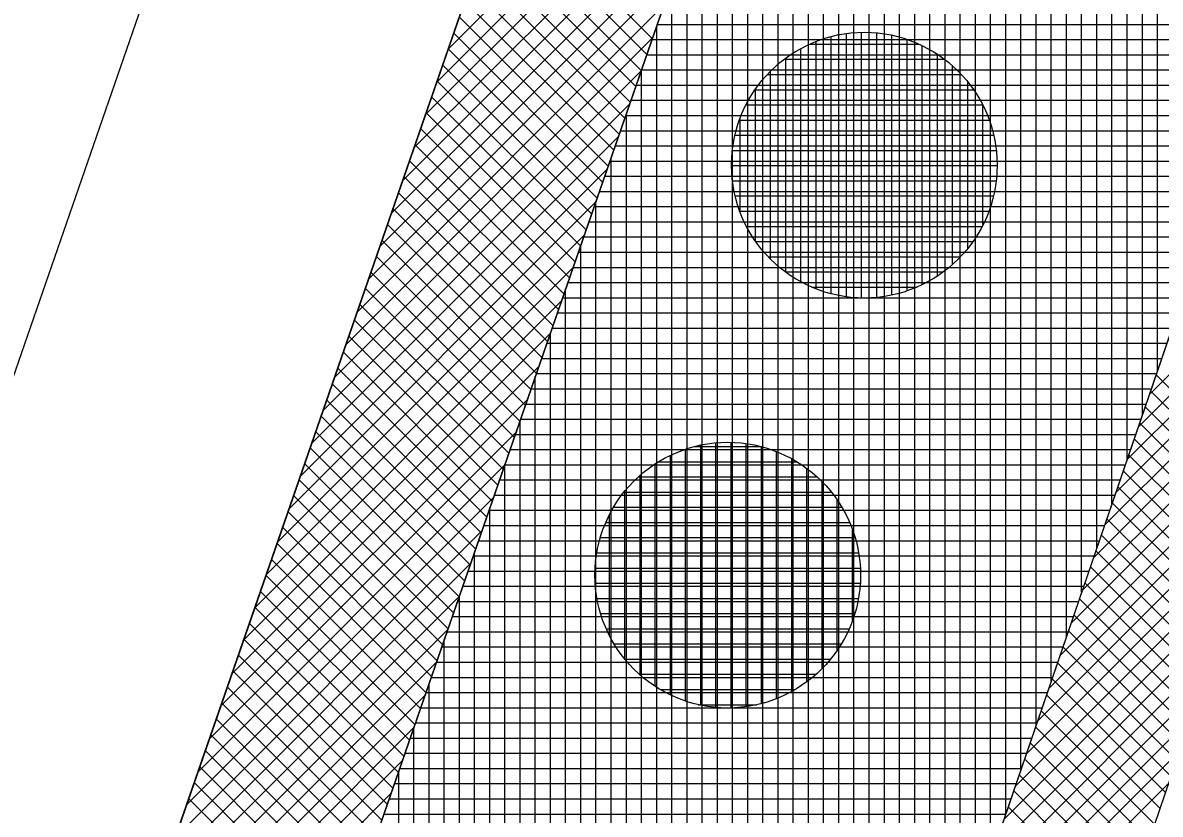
# Model space of a CAD drawing. Extents: x -565346 to -564154, y -1097386 to -1095620.
# Drawn here: x -564209.08 to -564194.09, y -1096369.31 to -1096358.89 of the extents above; entities that cross this region are included whole.
import ezdxf

# ---------------------------------------------------------------- set-up
doc = ezdxf.new("R2010")
doc.units = 0
for name, color, linetype in [('Vrstva 1', 7, 'Continuous'), ('Vrstva 41', 7, 'Continuous'), ('Vrstva 42', 7, 'Continuous'), ('Vrstva 43', 7, 'Continuous'), ('Vrstva 44', 7, 'Continuous')]:
    doc.layers.add(name, color=color, linetype=linetype)

msp = doc.modelspace()

# ---------------------------------------------------------------- linework, layer by layer
at = {"layer": 'Vrstva 1'}
for p, q in [((-564183.37, -1096301.17), (-564225.11, -1096421.68)), ((-564202.39, -1096343.85), (-564233.51, -1096433.72))]:
    msp.add_line(p, q, dxfattribs=at)
at = {"layer": 'Vrstva 41'}
for points in [[(-564215.226, -1096425.104), (-564213.26, -1096425.74), (-564190.01, -1096357.19), (-564171.03, -1096302.15), (-564177.55, -1096264.11), (-564190.98, -1096227.75), (-564194.264, -1096223.181), (-564195.888, -1096224.348), (-564192.762, -1096228.697), (-564179.49, -1096264.63), (-564173.087, -1096301.985)], [(-564225.11, -1096421.68), (-564222.748, -1096422.498), (-564180.797, -1096301.38), (-564186.765, -1096266.582), (-564199.442, -1096232.246), (-564201.974, -1096228.723), (-564204.005, -1096230.182), (-564201.67, -1096233.43), (-564189.19, -1096267.23), (-564183.37, -1096301.17)]]:
    msp.add_lwpolyline(points, close=True, dxfattribs=at)
at = {"layer": 'Vrstva 42'}
for p, q in [((-564199.436, -1096355.194), (-564203.484, -1096359.242)), ((-564199.586, -1096355.627), (-564203.634, -1096359.675)), ((-564199.736, -1096356.06), (-564203.784, -1096360.107)), ((-564199.886, -1096356.493), (-564203.933, -1096360.54)), ((-564200.036, -1096356.925), (-564204.083, -1096360.973)), ((-564202.753, -1096357.131), (-564200.788, -1096359.096)), ((-564200.186, -1096357.358), (-564204.233, -1096361.405)), ((-564202.825, -1096357.341), (-564200.861, -1096359.306)), ((-564202.898, -1096357.551), (-564200.933, -1096359.516)), ((-564200.336, -1096357.791), (-564204.383, -1096361.838)), ((-564202.971, -1096357.761), (-564201.006, -1096359.726)), ((-564203.044, -1096357.971), (-564201.079, -1096359.936)), ((-564200.486, -1096358.223), (-564204.533, -1096362.271)), ((-564203.117, -1096358.181), (-564201.152, -1096360.146)), ((-564203.189, -1096358.391), (-564201.224, -1096360.356)), ((-564200.635, -1096358.656), (-564204.683, -1096362.704)), ((-564203.262, -1096358.602), (-564201.297, -1096360.566)), ((-564203.335, -1096358.812), (-564201.37, -1096360.777)), ((-564203.408, -1096359.022), (-564201.443, -1096360.987)), ((-564200.785, -1096359.089), (-564204.833, -1096363.136)), ((-564203.48, -1096359.232), (-564201.515, -1096361.197)), ((-564203.553, -1096359.442), (-564201.588, -1096361.407)), ((-564200.935, -1096359.522), (-564204.983, -1096363.569)), ((-564203.626, -1096359.652), (-564201.661, -1096361.617)), ((-564203.699, -1096359.862), (-564201.734, -1096361.827)), ((-564201.085, -1096359.954), (-564205.132, -1096364.002)), ((-564203.771, -1096360.072), (-564201.806, -1096362.037)), ((-564203.844, -1096360.282), (-564201.879, -1096362.247)), ((-564201.235, -1096360.387), (-564205.282, -1096364.434)), ((-564203.917, -1096360.492), (-564201.952, -1096362.457)), ((-564201.385, -1096360.82), (-564205.432, -1096364.867)), ((-564203.99, -1096360.702), (-564202.025, -1096362.667)), ((-564191.225, -1096360.772), (-564194.239, -1096363.787)), ((-564204.062, -1096360.912), (-564202.098, -1096362.877)), ((-564201.535, -1096361.252), (-564205.582, -1096365.3)), ((-564204.135, -1096361.122), (-564202.17, -1096363.087)), ((-564191.37, -1096361.2), (-564194.387, -1096364.217)), ((-564204.208, -1096361.333), (-564202.243, -1096363.297)), ((-564204.281, -1096361.543), (-564202.316, -1096363.508)), ((-564201.685, -1096361.685), (-564205.732, -1096365.733)), ((-564191.515, -1096361.629), (-564194.534, -1096364.647)), ((-564204.354, -1096361.753), (-564202.389, -1096363.718)), ((-564204.426, -1096361.963), (-564202.461, -1096363.928)), ((-564201.834, -1096362.118), (-564205.882, -1096366.165)), ((-564191.661, -1096362.057), (-564194.681, -1096365.077)), ((-564204.499, -1096362.173), (-564202.534, -1096364.138)), ((-564204.572, -1096362.383), (-564202.607, -1096364.348)), ((-564201.984, -1096362.551), (-564206.032, -1096366.598)), ((-564204.645, -1096362.593), (-564202.68, -1096364.558)), ((-564191.806, -1096362.485), (-564194.828, -1096365.507)), ((-564204.717, -1096362.803), (-564202.752, -1096364.768)), ((-564191.951, -1096362.913), (-564194.975, -1096365.937)), ((-564202.134, -1096362.983), (-564206.182, -1096367.031)), ((-564204.79, -1096363.013), (-564202.825, -1096364.978)), ((-564204.863, -1096363.223), (-564202.898, -1096365.188)), ((-564192.096, -1096363.341), (-564195.123, -1096366.367)), ((-564202.284, -1096363.416), (-564206.331, -1096367.463)), ((-564204.936, -1096363.433), (-564202.971, -1096365.398)), ((-564205.008, -1096363.643), (-564203.043, -1096365.608)), ((-564194.15, -1096363.525), (-564192.663, -1096365.012)), ((-564192.241, -1096363.769), (-564195.27, -1096366.797)), ((-564194.222, -1096363.736), (-564192.735, -1096365.223)), ((-564202.434, -1096363.849), (-564206.481, -1096367.896)), ((-564205.081, -1096363.853), (-564203.116, -1096365.818)), ((-564194.294, -1096363.947), (-564192.806, -1096365.435)), ((-564205.154, -1096364.064), (-564203.189, -1096366.029)), ((-564192.386, -1096364.197), (-564195.417, -1096367.227)), ((-564194.366, -1096364.158), (-564192.878, -1096365.646)), ((-564202.584, -1096364.282), (-564206.631, -1096368.329)), ((-564205.227, -1096364.274), (-564203.262, -1096366.239)), ((-564194.438, -1096364.368), (-564192.95, -1096365.857)), ((-564205.299, -1096364.484), (-564203.334, -1096366.449)), ((-564202.734, -1096364.714), (-564206.781, -1096368.762)), ((-564205.372, -1096364.694), (-564203.407, -1096366.659)), ((-564192.532, -1096364.625), (-564195.564, -1096367.657)), ((-564194.511, -1096364.579), (-564193.021, -1096366.068)), ((-564194.583, -1096364.79), (-564193.093, -1096366.28)), ((-564205.445, -1096364.904), (-564203.48, -1096366.869)), ((-564194.655, -1096365), (-564193.165, -1096366.491)), ((-564202.884, -1096365.147), (-564206.931, -1096369.194)), ((-564205.518, -1096365.114), (-564203.553, -1096367.079)), ((-564192.677, -1096365.053), (-564195.711, -1096368.087)), ((-564194.727, -1096365.211), (-564193.236, -1096366.702)), ((-564205.59, -1096365.324), (-564203.626, -1096367.289)), ((-564194.799, -1096365.422), (-564193.308, -1096366.913)), ((-564203.034, -1096365.58), (-564207.081, -1096369.627)), ((-564205.663, -1096365.534), (-564203.698, -1096367.499)), ((-564192.822, -1096365.481), (-564195.858, -1096368.517)), ((-564205.736, -1096365.744), (-564203.771, -1096367.709)), ((-564194.871, -1096365.633), (-564193.379, -1096367.124)), ((-564192.967, -1096365.909), (-564196.006, -1096368.947)), ((-564194.943, -1096365.843), (-564193.451, -1096367.336)), ((-564203.183, -1096366.012), (-564207.231, -1096370.06)), ((-564205.809, -1096365.954), (-564203.844, -1096367.919)), ((-564195.015, -1096366.054), (-564193.523, -1096367.547)), ((-564205.882, -1096366.164), (-564203.917, -1096368.129)), ((-564193.112, -1096366.337), (-564196.153, -1096369.377)), ((-564195.088, -1096366.265), (-564193.594, -1096367.758)), ((-564203.333, -1096366.445), (-564207.381, -1096370.493)), ((-564205.954, -1096366.374), (-564203.989, -1096368.339)), ((-564195.16, -1096366.475), (-564193.666, -1096367.969)), ((-564206.027, -1096366.585), (-564204.062, -1096368.549)), ((-564206.1, -1096366.795), (-564204.135, -1096368.76)), ((-564193.257, -1096366.765), (-564196.3, -1096369.807)), ((-564195.232, -1096366.686), (-564193.738, -1096368.18)), ((-564203.483, -1096366.878), (-564207.531, -1096370.925)), ((-564195.304, -1096366.897), (-564193.809, -1096368.392)), ((-564206.173, -1096367.005), (-564204.208, -1096368.97)), ((-564195.376, -1096367.108), (-564193.881, -1096368.603)), ((-564206.245, -1096367.215), (-564204.28, -1096369.18)), ((-564193.403, -1096367.193), (-564196.447, -1096370.237)), ((-564203.633, -1096367.311), (-564207.68, -1096371.358)), ((-564195.448, -1096367.318), (-564193.952, -1096368.814)), ((-564206.318, -1096367.425), (-564204.353, -1096369.39)), ((-564195.52, -1096367.529), (-564194.024, -1096369.025)), ((-564206.391, -1096367.635), (-564204.426, -1096369.6)), ((-564193.548, -1096367.621), (-564196.594, -1096370.667)), ((-564203.783, -1096367.743), (-564207.83, -1096371.791)), ((-564206.464, -1096367.845), (-564204.499, -1096369.81)), ((-564195.592, -1096367.74), (-564194.096, -1096369.236)), ((-564195.665, -1096367.951), (-564194.167, -1096369.448)), ((-564206.536, -1096368.055), (-564204.571, -1096370.02)), ((-564193.693, -1096368.049), (-564196.742, -1096371.097)), ((-564195.737, -1096368.161), (-564194.239, -1096369.659)), ((-564203.933, -1096368.176), (-564207.98, -1096372.223)), ((-564206.609, -1096368.265), (-564204.644, -1096370.23)), ((-564195.809, -1096368.372), (-564194.311, -1096369.87)), ((-564204.083, -1096368.609), (-564208.13, -1096372.656)), ((-564206.682, -1096368.475), (-564204.717, -1096370.44)), ((-564193.838, -1096368.477), (-564196.889, -1096371.527)), ((-564195.881, -1096368.583), (-564194.382, -1096370.081)), ((-564206.755, -1096368.685), (-564204.79, -1096370.65)), ((-564206.827, -1096368.895), (-564204.863, -1096370.86)), ((-564193.983, -1096368.905), (-564197.036, -1096371.957)), ((-564195.953, -1096368.793), (-564194.454, -1096370.292)), ((-564204.233, -1096369.041), (-564208.28, -1096373.089)), ((-564196.025, -1096369.004), (-564194.526, -1096370.504)), ((-564206.9, -1096369.105), (-564204.935, -1096371.07)), ((-564196.097, -1096369.215), (-564194.597, -1096370.715))]:
    msp.add_line(p, q, dxfattribs=at)
at = {"layer": 'Vrstva 43'}
for p, q in [((-564194.13, -1096363.467), (-564194.13, -1096339.874)), ((-564194.33, -1096364.051), (-564194.33, -1096340.452)), ((-564194.53, -1096364.636), (-564194.53, -1096341.029)), ((-564194.73, -1096365.22), (-564194.73, -1096341.606)), ((-564194.93, -1096365.804), (-564194.93, -1096342.184)), ((-564195.13, -1096366.389), (-564195.13, -1096342.761)), ((-564195.33, -1096366.973), (-564195.33, -1096343.339)), ((-564195.53, -1096367.558), (-564195.53, -1096343.916)), ((-564195.73, -1096368.142), (-564195.73, -1096344.494)), ((-564195.93, -1096368.726), (-564195.93, -1096345.071)), ((-564196.13, -1096369.311), (-564196.13, -1096345.648)), ((-564196.33, -1096369.895), (-564196.33, -1096346.226)), ((-564196.53, -1096370.479), (-564196.53, -1096346.803)), ((-564196.73, -1096371.064), (-564196.73, -1096347.381)), ((-564196.93, -1096371.648), (-564196.93, -1096347.958)), ((-564197.13, -1096372.232), (-564197.13, -1096348.536)), ((-564197.33, -1096372.817), (-564197.33, -1096349.113)), ((-564197.53, -1096373.401), (-564197.53, -1096349.69)), ((-564197.73, -1096373.985), (-564197.73, -1096350.268)), ((-564197.93, -1096374.57), (-564197.93, -1096350.845)), ((-564198.13, -1096375.154), (-564198.13, -1096351.423)), ((-564198.33, -1096375.738), (-564198.33, -1096352)), ((-564198.53, -1096376.323), (-564198.53, -1096352.577)), ((-564198.73, -1096376.907), (-564198.73, -1096353.155)), ((-564198.93, -1096377.491), (-564198.93, -1096353.732)), ((-564199.13, -1096378.076), (-564199.13, -1096354.31)), ((-564199.33, -1096378.66), (-564199.33, -1096354.887)), ((-564199.53, -1096379.244), (-564199.53, -1096355.465)), ((-564199.73, -1096379.829), (-564199.73, -1096356.042)), ((-564199.93, -1096380.413), (-564199.93, -1096356.619)), ((-564200.13, -1096380.997), (-564200.13, -1096357.197)), ((-564200.33, -1096381.582), (-564200.33, -1096357.774)), ((-564200.53, -1096382.166), (-564200.53, -1096358.352)), ((-564200.73, -1096382.751), (-564200.73, -1096358.929)), ((-564200.723, -1096358.91), (-564192.57, -1096358.91)), ((-564200.793, -1096359.11), (-564192.639, -1096359.11)), ((-564200.862, -1096359.31), (-564192.707, -1096359.31)), ((-564200.931, -1096359.51), (-564192.776, -1096359.51)), ((-564200.93, -1096383.335), (-564200.93, -1096359.507)), ((-564201, -1096359.71), (-564192.844, -1096359.71)), ((-564201.07, -1096359.91), (-564192.913, -1096359.91)), ((-564201.139, -1096360.11), (-564192.981, -1096360.11)), ((-564201.13, -1096383.919), (-564201.13, -1096360.084)), ((-564201.208, -1096360.31), (-564193.049, -1096360.31)), ((-564201.278, -1096360.51), (-564193.118, -1096360.51)), ((-564201.33, -1096384.504), (-564201.33, -1096360.661)), ((-564201.347, -1096360.71), (-564193.186, -1096360.71)), ((-564201.416, -1096360.91), (-564193.255, -1096360.91)), ((-564201.485, -1096361.11), (-564193.323, -1096361.11)), ((-564201.53, -1096385.088), (-564201.53, -1096361.239)), ((-564201.555, -1096361.31), (-564193.392, -1096361.31)), ((-564201.624, -1096361.51), (-564193.46, -1096361.51)), ((-564201.693, -1096361.71), (-564193.529, -1096361.71)), ((-564201.73, -1096385.672), (-564201.73, -1096361.816)), ((-564201.762, -1096361.91), (-564193.597, -1096361.91)), ((-564201.832, -1096362.11), (-564193.666, -1096362.11)), ((-564201.901, -1096362.31), (-564193.734, -1096362.31)), ((-564201.93, -1096386.257), (-564201.93, -1096362.394)), ((-564201.97, -1096362.51), (-564193.802, -1096362.51)), ((-564202.04, -1096362.71), (-564193.871, -1096362.71)), ((-564202.109, -1096362.91), (-564193.939, -1096362.91)), ((-564202.13, -1096386.841), (-564202.13, -1096362.971)), ((-564202.178, -1096363.11), (-564194.008, -1096363.11)), ((-564202.247, -1096363.31), (-564194.076, -1096363.31)), ((-564202.317, -1096363.51), (-564194.145, -1096363.51)), ((-564202.33, -1096387.425), (-564202.33, -1096363.549)), ((-564202.386, -1096363.71), (-564194.213, -1096363.71)), ((-564202.455, -1096363.91), (-564194.282, -1096363.91)), ((-564202.524, -1096364.11), (-564194.35, -1096364.11)), ((-564202.53, -1096388.01), (-564202.53, -1096364.126)), ((-564202.594, -1096364.31), (-564194.419, -1096364.31)), ((-564202.663, -1096364.51), (-564194.487, -1096364.51)), ((-564202.732, -1096364.71), (-564194.555, -1096364.71)), ((-564202.73, -1096388.594), (-564202.73, -1096364.703)), ((-564202.802, -1096364.91), (-564194.624, -1096364.91)), ((-564202.871, -1096365.11), (-564194.692, -1096365.11)), ((-564202.94, -1096365.31), (-564194.761, -1096365.31)), ((-564202.93, -1096389.178), (-564202.93, -1096365.281)), ((-564203.009, -1096365.51), (-564194.829, -1096365.51)), ((-564203.079, -1096365.71), (-564194.898, -1096365.71)), ((-564203.148, -1096365.91), (-564194.966, -1096365.91)), ((-564203.13, -1096389.763), (-564203.13, -1096365.858)), ((-564203.217, -1096366.11), (-564195.035, -1096366.11)), ((-564203.286, -1096366.31), (-564195.103, -1096366.31)), ((-564203.356, -1096366.51), (-564195.171, -1096366.51)), ((-564203.33, -1096390.347), (-564203.33, -1096366.436)), ((-564203.425, -1096366.71), (-564195.24, -1096366.71)), ((-564203.494, -1096366.91), (-564195.308, -1096366.91)), ((-564203.564, -1096367.11), (-564195.377, -1096367.11)), ((-564203.53, -1096390.931), (-564203.53, -1096367.013)), ((-564203.633, -1096367.31), (-564195.445, -1096367.31)), ((-564203.702, -1096367.51), (-564195.514, -1096367.51)), ((-564203.771, -1096367.71), (-564195.582, -1096367.71)), ((-564203.73, -1096391.516), (-564203.73, -1096367.591)), ((-564203.841, -1096367.91), (-564195.651, -1096367.91)), ((-564203.91, -1096368.11), (-564195.719, -1096368.11)), ((-564203.979, -1096368.31), (-564195.788, -1096368.31)), ((-564203.93, -1096392.1), (-564203.93, -1096368.168)), ((-564204.048, -1096368.51), (-564195.856, -1096368.51)), ((-564204.13, -1096392.684), (-564204.13, -1096368.745)), ((-564204.118, -1096368.71), (-564195.924, -1096368.71)), ((-564204.187, -1096368.91), (-564195.993, -1096368.91)), ((-564204.256, -1096369.11), (-564196.061, -1096369.11)), ((-564204.326, -1096369.31), (-564196.13, -1096369.31))]:
    msp.add_line(p, q, dxfattribs=at)
msp.add_lwpolyline([(-564186.765, -1096266.582), (-564180.797, -1096301.38), (-564222.748, -1096422.498), (-564225.11, -1096421.68), (-564223.32, -1096427.69), (-564219.79, -1096430.8), (-564216.6, -1096431.71), (-564215.39, -1096431.76), (-564213.26, -1096425.74), (-564215.226, -1096425.104), (-564173.087, -1096301.985), (-564179.49, -1096264.63)], dxfattribs=at)
at = {"layer": 'Vrstva 44'}
for p, q in [((-564198.03, -1096362.513), (-564198.03, -1096359.016)), ((-564197.83, -1096362.505), (-564197.83, -1096359.023)), ((-564198.712, -1096359.17), (-564197.276, -1096359.17)), ((-564198.63, -1096362.394), (-564198.63, -1096359.134)), ((-564198.43, -1096362.458), (-564198.43, -1096359.071)), ((-564198.23, -1096362.497), (-564198.23, -1096359.032)), ((-564197.63, -1096362.474), (-564197.63, -1096359.053)), ((-564197.43, -1096362.419), (-564197.43, -1096359.109)), ((-564198.83, -1096362.3), (-564198.83, -1096359.229)), ((-564197.23, -1096362.338), (-564197.23, -1096359.192)), ((-564197.03, -1096362.222), (-564197.03, -1096359.304)), ((-564199.051, -1096359.37), (-564196.939, -1096359.37)), ((-564199.03, -1096362.172), (-564199.03, -1096359.355)), ((-564196.83, -1096362.07), (-564196.83, -1096359.46)), ((-564199.271, -1096359.57), (-564196.717, -1096359.57)), ((-564199.23, -1096362.001), (-564199.23, -1096359.528)), ((-564199.433, -1096359.77), (-564196.554, -1096359.77)), ((-564199.43, -1096361.764), (-564199.43, -1096359.766)), ((-564196.63, -1096361.857), (-564196.63, -1096359.67)), ((-564199.552, -1096359.97), (-564196.437, -1096359.97)), ((-564196.43, -1096361.547), (-564196.43, -1096359.984)), ((-564199.64, -1096360.17), (-564196.35, -1096360.17)), ((-564199.63, -1096361.381), (-564199.63, -1096360.146)), ((-564199.698, -1096360.37), (-564196.29, -1096360.37)), ((-564199.731, -1096360.57), (-564196.256, -1096360.57)), ((-564199.742, -1096360.77), (-564196.246, -1096360.77)), ((-564199.731, -1096360.97), (-564196.258, -1096360.97)), ((-564199.696, -1096361.17), (-564196.294, -1096361.17)), ((-564199.634, -1096361.37), (-564196.353, -1096361.37)), ((-564199.545, -1096361.57), (-564196.443, -1096361.57)), ((-564199.426, -1096361.77), (-564196.564, -1096361.77)), ((-564199.26, -1096361.97), (-564196.728, -1096361.97)), ((-564199.033, -1096362.17), (-564196.953, -1096362.17)), ((-564198.686, -1096362.37), (-564197.304, -1096362.37)), ((-564199.75, -1096367.911), (-564199.75, -1096364.415)), ((-564200.35, -1096367.821), (-564200.35, -1096364.507)), ((-564200.228, -1096364.47), (-564199.363, -1096364.47)), ((-564200.15, -1096367.876), (-564200.15, -1096364.452)), ((-564199.95, -1096367.905), (-564199.95, -1096364.422)), ((-564199.55, -1096367.895), (-564199.55, -1096364.433)), ((-564199.35, -1096367.857), (-564199.35, -1096364.473)), ((-564199.15, -1096367.79), (-564199.15, -1096364.538)), ((-564200.75, -1096367.63), (-564200.75, -1096364.7)), ((-564200.704, -1096364.67), (-564198.887, -1096364.67)), ((-564200.55, -1096367.74), (-564200.55, -1096364.587)), ((-564198.95, -1096367.695), (-564198.95, -1096364.632)), ((-564200.95, -1096367.475), (-564200.95, -1096364.852)), ((-564198.75, -1096367.568), (-564198.75, -1096364.762)), ((-564200.971, -1096364.87), (-564198.619, -1096364.87)), ((-564198.55, -1096367.392), (-564198.55, -1096364.935)), ((-564201.158, -1096365.07), (-564198.43, -1096365.07)), ((-564201.15, -1096367.268), (-564201.15, -1096365.061)), ((-564201.298, -1096365.27), (-564198.292, -1096365.27)), ((-564198.35, -1096367.149), (-564198.35, -1096365.176)), ((-564201.35, -1096366.961), (-564201.35, -1096365.367)), ((-564201.399, -1096365.47), (-564198.188, -1096365.47)), ((-564198.15, -1096366.762), (-564198.15, -1096365.57)), ((-564201.471, -1096365.67), (-564198.117, -1096365.67)), ((-564201.518, -1096365.87), (-564198.071, -1096365.87)), ((-564201.542, -1096366.07), (-564198.048, -1096366.07)), ((-564201.54, -1096366.27), (-564198.048, -1096366.27)), ((-564201.515, -1096366.47), (-564198.072, -1096366.47)), ((-564201.468, -1096366.67), (-564198.121, -1096366.67)), ((-564201.395, -1096366.87), (-564198.195, -1096366.87)), ((-564201.29, -1096367.07), (-564198.297, -1096367.07)), ((-564201.148, -1096367.27), (-564198.441, -1096367.27)), ((-564200.956, -1096367.47), (-564198.63, -1096367.47)), ((-564200.682, -1096367.67), (-564198.905, -1096367.67)), ((-564200.183, -1096367.87), (-564199.413, -1096367.87))]:
    msp.add_line(p, q, dxfattribs=at)
for centre in [(-564197.994, -1096360.764), (-564199.794, -1096366.164)]:
    msp.add_circle(centre, 1.75, dxfattribs=at)

doc.saveas('drawing.dxf')
